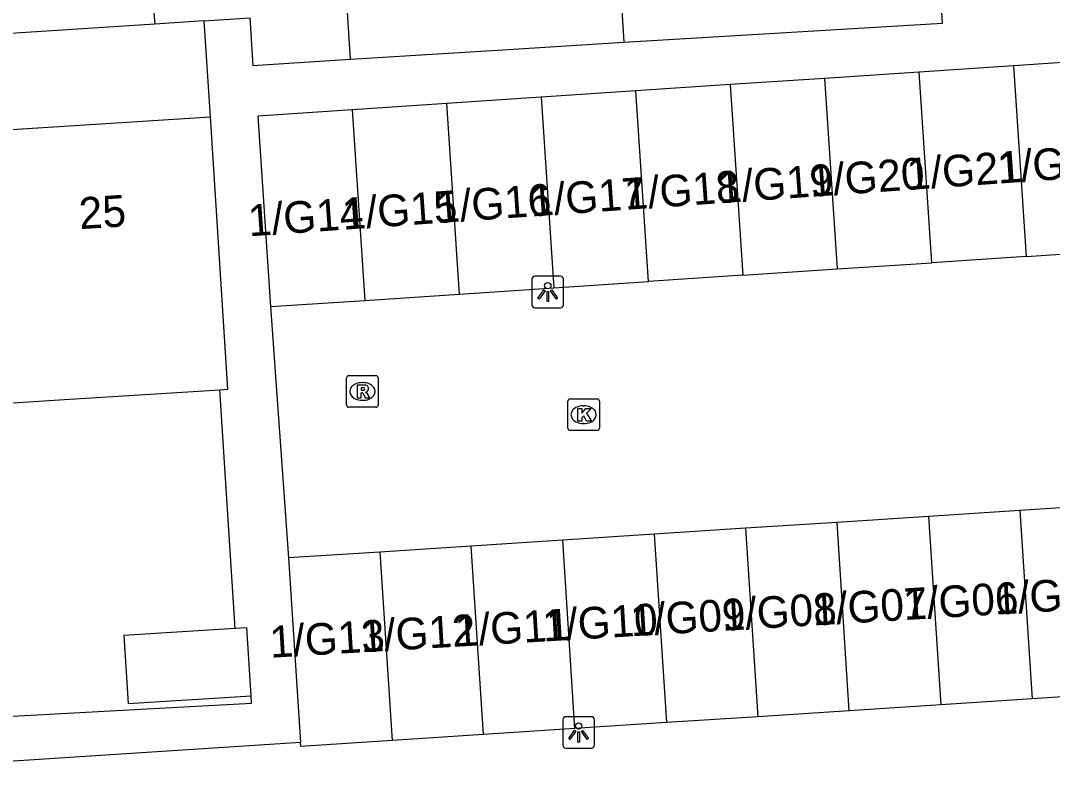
# Model space of a CAD drawing. Extents: x 159689 to 160786, y 387323 to 388339.
# Drawn here: x 160290.64 to 160323.26, y 388061.5 to 388085.77 of the extents above; entities that cross this region are included whole.
import ezdxf

# ---------------------------------------------------------------- set-up
doc = ezdxf.new("R2010")
doc.units = 0
for name, color, linetype in [('IMGEO_Kolk', 7, 'Continuous'), ('IMGEO_Lichtpunt', 7, 'Continuous'), ('IMGEO_Pand', 7, 'Continuous'), ('IMGEO_Pand_nummerreeks', 7, 'Continuous'), ('IMGEO_Rijbaan_lokaal_open', 7, 'Continuous'), ('IMGEO_Rioolput', 7, 'Continuous'), ('IMGEO_Voetpad_open', 7, 'Continuous')]:
    doc.layers.add(name, color=color, linetype=linetype)

msp = doc.modelspace()

# ---------------------------------------------------------------- linework, layer by layer
at = {"layer": 'IMGEO_Kolk'}
for p, q in [((160307.939, 388072.886), (160307.939, 388073.738)), ((160308.014, 388073.812), (160308.866, 388073.812)), ((160308.94, 388073.738), (160308.94, 388072.886)), ((160308.427, 388073.592), (160308.452, 388073.592)), ((160308.866, 388072.812), (160308.014, 388072.812)), ((160308.45, 388073.032), (160308.425, 388073.032))]:
    msp.add_line(p, q, dxfattribs=at)
for points in [[(160307.939, 388072.886), (160307.939, 388073.738)], [(160308.014, 388073.812), (160308.866, 388073.812)], [(160308.94, 388073.738), (160308.94, 388072.886)], [(160308.26, 388073.512), (160308.383, 388073.512), (160308.383, 388073.361), (160308.513, 388073.512), (160308.677, 388073.512), (160308.531, 388073.361), (160308.684, 388073.112), (160308.532, 388073.112), (160308.447, 388073.276), (160308.383, 388073.209), (160308.383, 388073.112), (160308.26, 388073.112), (160308.26, 388073.512)], [(160308.866, 388072.812), (160308.014, 388072.812)]]:
    msp.add_lwpolyline(points, dxfattribs=at)
for centre, start, end in [((160308.016, 388073.736), 91.552, 178.448), ((160308.016, 388073.736), 91.552, 178.448), ((160308.864, 388073.736), 1.552, 88.448), ((160308.864, 388073.736), 1.552, 88.448), ((160308.016, 388072.888), 181.552, 268.448), ((160308.016, 388072.888), 181.552, 268.448), ((160308.864, 388072.888), 271.552, 358.448), ((160308.864, 388072.888), 271.552, 358.448)]:
    msp.add_arc(centre, 0.0765, start, end, dxfattribs=at)
for centre, major_axis, ratio, start_param, end_param in [((160308.426, 388073.312), (-0.387, 0.002), 0.722429, 4.712389, 7.853982), ((160308.451, 388073.312), (-0.39, 0.002), 0.717154, 1.570796, 4.712389)]:
    msp.add_ellipse(centre, major_axis=major_axis, ratio=ratio, start_param=start_param, end_param=end_param, dxfattribs=at)
at = {"layer": 'IMGEO_Lichtpunt'}
for p, q in [((160307.709, 388077.688), (160306.901, 388077.688)), ((160307.709, 388077.688), (160306.901, 388077.688)), ((160306.807, 388077.593), (160306.807, 388076.786)), ((160306.807, 388077.593), (160306.807, 388076.786)), ((160307.803, 388076.786), (160307.803, 388077.593)), ((160307.803, 388076.786), (160307.803, 388077.593)), ((160306.901, 388076.692), (160307.709, 388076.692)), ((160306.901, 388076.692), (160307.709, 388076.692)), ((160307.782, 388063.673), (160307.782, 388062.866)), ((160307.782, 388063.673), (160307.782, 388062.866)), ((160308.684, 388063.768), (160307.876, 388063.768)), ((160308.684, 388063.768), (160307.876, 388063.768)), ((160308.778, 388062.866), (160308.778, 388063.673)), ((160308.778, 388062.866), (160308.778, 388063.673)), ((160307.876, 388062.772), (160308.684, 388062.772)), ((160307.876, 388062.772), (160308.684, 388062.772))]:
    msp.add_line(p, q, dxfattribs=at)
for points in [[(160307.181, 388077.257), (160307.22, 388077.229), (160307.032, 388076.967), (160306.994, 388076.994), (160307.181, 388077.257)], [(160307.283, 388077.209), (160307.33, 388077.209), (160307.33, 388076.887), (160307.283, 388076.887), (160307.283, 388077.209)], [(160307.393, 388077.229), (160307.431, 388077.256), (160307.618, 388076.994), (160307.579, 388076.966), (160307.393, 388077.229)], [(160308.156, 388063.337), (160308.195, 388063.309), (160308.007, 388063.047), (160307.969, 388063.074), (160308.156, 388063.337)], [(160308.258, 388063.289), (160308.305, 388063.289), (160308.305, 388062.967), (160308.258, 388062.967), (160308.258, 388063.289)], [(160308.368, 388063.309), (160308.406, 388063.336), (160308.593, 388063.074), (160308.554, 388063.046), (160308.368, 388063.309)]]:
    msp.add_lwpolyline(points, dxfattribs=at)
for centre in [(160307.306, 388077.391), (160308.281, 388063.471)]:
    msp.add_circle(centre, 0.0994, dxfattribs=at)
for centre, start, end in [((160306.901, 388077.593), 90, 180), ((160306.901, 388077.593), 90, 180), ((160307.709, 388077.593), 0, 90), ((160307.709, 388077.593), 0, 90), ((160306.901, 388076.786), 180, 270), ((160306.901, 388076.786), 180, 270), ((160307.709, 388076.786), 270, 0), ((160307.709, 388076.786), 270, 360), ((160307.876, 388063.673), 90, 180), ((160307.876, 388063.673), 90, 180), ((160308.684, 388063.673), 0, 90), ((160308.684, 388063.673), 0, 90), ((160307.876, 388062.866), 180, 270), ((160307.876, 388062.866), 180, 270), ((160308.684, 388062.866), 270, 0), ((160308.684, 388062.866), 270, 360)]:
    msp.add_arc(centre, 0.0946, start, end, dxfattribs=at)
at = {"layer": 'IMGEO_Pand'}
for points in [[(160309.265, 388092.191), (160309.71, 388085.087)], [(160301.064, 388084.546), (160300.619, 388091.65)], [(160301.064, 388084.546), (160306.055, 388084.858), (160309.71, 388085.087)], [(160325.016, 388084.537), (160322.03, 388084.339)], [(160322.03, 388084.339), (160319.044, 388084.14)], [(160322.03, 388084.339), (160322.43, 388078.314)], [(160316.057, 388083.942), (160313.071, 388083.744)], [(160319.044, 388084.14), (160316.057, 388083.942)], [(160316.057, 388083.942), (160316.458, 388077.917)], [(160319.444, 388078.116), (160319.044, 388084.14)], [(160310.085, 388083.545), (160307.099, 388083.347)], [(160313.071, 388083.744), (160310.085, 388083.545)], [(160310.486, 388077.521), (160310.085, 388083.545)], [(160313.071, 388083.744), (160313.472, 388077.719)], [(160307.099, 388083.347), (160304.113, 388083.149)], [(160307.099, 388083.347), (160307.499, 388077.322)], [(160301.127, 388082.95), (160298.141, 388082.752), (160298.541, 388076.727)], [(160304.113, 388083.149), (160301.127, 388082.95)], [(160301.127, 388082.95), (160301.527, 388076.925)], [(160304.513, 388077.124), (160304.113, 388083.149)], [(160289.52, 388082.269), (160296.639, 388082.725)], [(160296.941, 388074.101), (160297.19, 388074.117), (160296.639, 388082.725)], [(160322.43, 388078.314), (160319.444, 388078.116)], [(160322.43, 388078.314), (160325.416, 388078.513)], [(160316.458, 388077.917), (160319.444, 388078.116)], [(160313.472, 388077.719), (160310.486, 388077.521)], [(160313.472, 388077.719), (160316.458, 388077.917)], [(160304.513, 388077.124), (160307.499, 388077.322)], [(160307.499, 388077.322), (160310.486, 388077.521)], [(160301.527, 388076.925), (160304.513, 388077.124)], [(160298.541, 388076.727), (160301.527, 388076.925)], [(160290.07, 388073.662), (160292.201, 388073.798), (160296.941, 388074.101)], [(160325.123, 388070.471), (160322.233, 388070.283)], [(160322.233, 388070.283), (160319.342, 388070.096)], [(160322.233, 388070.283), (160322.619, 388064.33)], [(160316.451, 388069.908), (160313.56, 388069.721)], [(160319.342, 388070.096), (160316.451, 388069.908)], [(160316.837, 388063.955), (160316.451, 388069.908)], [(160319.342, 388070.096), (160319.728, 388064.142)], [(160310.67, 388069.533), (160307.779, 388069.346)], [(160313.56, 388069.721), (160310.67, 388069.533)], [(160310.67, 388069.533), (160311.056, 388063.579)], [(160313.56, 388069.721), (160313.947, 388063.767)], [(160304.888, 388069.158), (160301.998, 388068.971)], [(160307.779, 388069.346), (160304.888, 388069.158)], [(160305.275, 388063.204), (160304.888, 388069.158)], [(160308.165, 388063.392), (160307.779, 388069.346)], [(160301.998, 388068.971), (160299.107, 388068.783)], [(160301.998, 388068.971), (160302.384, 388063.017)], [(160299.107, 388068.783), (160299.486, 388062.953)], [(160297.424, 388066.555), (160293.899, 388066.329), (160294.037, 388064.18), (160297.93, 388064.43)], [(160297.93, 388064.43), (160297.792, 388066.579), (160297.424, 388066.555)], [(160322.619, 388064.33), (160319.728, 388064.142)], [(160325.509, 388064.517), (160322.619, 388064.33)], [(160316.837, 388063.955), (160313.947, 388063.767)], [(160319.728, 388064.142), (160316.837, 388063.955)], [(160313.947, 388063.767), (160311.056, 388063.579)], [(160308.165, 388063.392), (160305.275, 388063.204)], [(160311.056, 388063.579), (160308.165, 388063.392)], [(160302.384, 388063.017), (160299.494, 388062.829), (160299.486, 388062.953)], [(160305.275, 388063.204), (160302.384, 388063.017)]]:
    msp.add_lwpolyline(points, dxfattribs=at)
at = {"layer": 'IMGEO_Rijbaan_lokaal_open'}
msp.add_lwpolyline([(160298.541, 388076.727), (160299.107, 388068.783)], dxfattribs=at)
at = {"layer": 'IMGEO_Rioolput'}
for p, q in [((160300.946, 388073.62), (160300.946, 388074.472)), ((160301.021, 388074.546), (160301.873, 388074.546)), ((160301.947, 388074.472), (160301.947, 388073.62)), ((160301.434, 388074.326), (160301.459, 388074.326)), ((160301.457, 388073.766), (160301.432, 388073.766)), ((160301.873, 388073.546), (160301.021, 388073.546))]:
    msp.add_line(p, q, dxfattribs=at)
for points in [[(160300.946, 388073.62), (160300.946, 388074.472)], [(160301.021, 388074.546), (160301.873, 388074.546)], [(160301.947, 388074.472), (160301.947, 388073.62)], [(160301.535, 388074.244), (160301.283, 388074.246), (160301.283, 388073.846)], [(160301.461, 388074.165), (160301.407, 388074.165), (160301.407, 388074.084)], [(160301.407, 388074.084), (160301.459, 388074.084)], [(160301.283, 388073.846), (160301.407, 388073.846), (160301.407, 388074.008), (160301.418, 388074.008)], [(160301.465, 388073.979), (160301.536, 388073.846), (160301.676, 388073.846), (160301.611, 388073.972)], [(160301.873, 388073.546), (160301.021, 388073.546)]]:
    msp.add_lwpolyline(points, dxfattribs=at)
for centre, radius, start, end in [((160301.023, 388074.47), 0.0765, 91.552, 178.448), ((160301.023, 388074.47), 0.0765, 91.552, 178.448), ((160301.871, 388074.47), 0.0765, 1.552, 88.448), ((160301.871, 388074.47), 0.0765, 1.552, 88.448), ((160301.443, 388074.273), 0.19, 274.7715, 282.9687), ((160301.467, 388074.069), 0.0964, 77.0061, 93.1865), ((160301.481, 388074.126), 0.0378, 276.6634, 79.6772), ((160301.534, 388074.134), 0.109, 350.3612, 89.416), ((160301.532, 388074.134), 0.112, 277.5842, 350.9817), ((160301.417, 388073.955), 0.0533, 26.0293, 88.6989), ((160301.516, 388073.919), 0.108, 29.5134, 73.7905), ((160301.023, 388073.622), 0.0765, 181.552, 268.448), ((160301.023, 388073.622), 0.0765, 181.552, 268.448), ((160301.871, 388073.622), 0.0765, 271.552, 358.448), ((160301.871, 388073.622), 0.0765, 271.552, 358.448)]:
    msp.add_arc(centre, radius, start, end, dxfattribs=at)
for centre, major_axis, ratio, start_param, end_param in [((160301.433, 388074.046), (-0.387, 0.002), 0.722429, 4.712389, 7.853982), ((160301.458, 388074.046), (-0.39, 0.002), 0.717154, 1.570796, 4.712389)]:
    msp.add_ellipse(centre, major_axis=major_axis, ratio=ratio, start_param=start_param, end_param=end_param, dxfattribs=at)
at = {"layer": 'IMGEO_Voetpad_open'}
for points in [[(160294.525, 388089.954), (160294.88, 388085.659)], [(160309.71, 388085.087), (160319.784, 388085.691), (160319.593, 388088.887)], [(160296.442, 388085.76), (160297.885, 388085.854)], [(160297.885, 388085.854), (160297.983, 388084.349), (160301.064, 388084.546)], [(160294.88, 388085.659), (160261.342, 388083.48)], [(160296.442, 388085.76), (160294.88, 388085.659)], [(160296.639, 388082.725), (160296.442, 388085.76)], [(160297.424, 388066.555), (160296.941, 388074.101)], [(160287.651, 388063.64), (160297.943, 388064.195), (160297.93, 388064.43)], [(160299.486, 388062.953), (160261.729, 388060.499), (160262.203, 388050.335)]]:
    msp.add_lwpolyline(points, dxfattribs=at)

# ---------------------------------------------------------------- texts
at = {"layer": 'IMGEO_Pand_nummerreeks'}
for s, rotation, p in [('1/G21', 4.0263, (160318.693, 388080.414)), ('1/G22', 4.0263, (160321.55, 388080.615)), ('1/G19', 4.0263, (160312.726, 388079.994)), ('1/G20', 4.0263, (160315.614, 388080.197)), ('1/G18', 4.0263, (160309.76, 388079.785)), ('1/G16', 4.0263, (160303.812, 388079.366)), ('1/G17', 4.0263, (160306.784, 388079.575)), ('25', 3.6612, (160292.514, 388079.174)), ('1/G15', 4.0263, (160300.839, 388079.157)), ('1/G14', 4.0263, (160297.866, 388078.948)), ('1/G05', 3.4028, (160321.449, 388066.991)), ('1/G07', 3.4028, (160315.699, 388066.649)), ('1/G06', 3.4028, (160318.574, 388066.82)), ('1/G09', 3.4028, (160309.947, 388066.307)), ('1/G08', 3.4028, (160312.828, 388066.479)), ('1/G10', 3.4028, (160307.169, 388066.142)), ('1/G12', 3.4028, (160301.41, 388065.8)), ('1/G11', 3.4028, (160304.401, 388065.978)), ('1/G13', 3.4034, (160298.541, 388065.629))]:
    msp.add_text(s, height=1, rotation=rotation, dxfattribs=at).set_placement(p)

doc.saveas('drawing.dxf')
